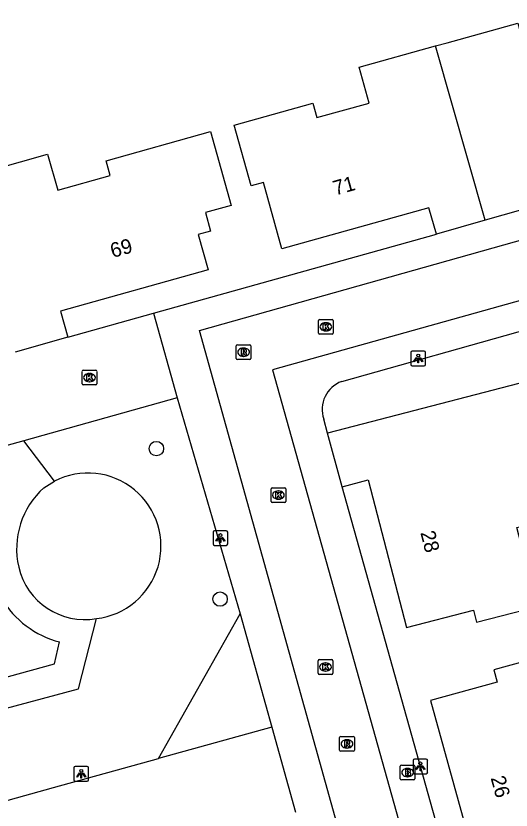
# Model space of a CAD drawing. Extents: x 159628 to 160723, y 388176 to 389416.
# Drawn here: x 159841.5 to 159875.2, y 388423.4 to 388477.4 of the extents above; entities that cross this region are included whole.
import ezdxf

# ---------------------------------------------------------------- set-up
doc = ezdxf.new("R2010")
doc.units = 0
for name, color, linetype in [('IMGEO_Boom', 7, 'Continuous'), ('IMGEO_Brandkraan', 7, 'Continuous'), ('IMGEO_Groenvoorziening', 7, 'Continuous'), ('IMGEO_Kolk', 7, 'Continuous'), ('IMGEO_Lichtpunt', 7, 'Continuous'), ('IMGEO_Pand', 7, 'Continuous'), ('IMGEO_Pand_nummerreeks', 7, 'Continuous'), ('IMGEO_Rijbaan_lokaal_open', 7, 'Continuous'), ('IMGEO_Rioolput', 7, 'Continuous'), ('IMGEO_Voetpad_open', 7, 'Continuous')]:
    doc.layers.add(name, color=color, linetype=linetype)

msp = doc.modelspace()

# ---------------------------------------------------------------- linework, layer by layer
at = {"layer": 'IMGEO_Boom'}
for centre in [(159851.082, 388447.985), (159855.414, 388437.748)]:
    msp.add_circle(centre, 0.489, dxfattribs=at)
at = {"layer": 'IMGEO_Brandkraan'}
for p, q in [((159867.661, 388425.52), (159867.661, 388426.372)), ((159867.736, 388426.446), (159868.588, 388426.446)), ((159868.149, 388426.226), (159868.174, 388426.226)), ((159868.662, 388426.372), (159868.662, 388425.52)), ((159868.172, 388425.666), (159868.147, 388425.666)), ((159868.588, 388425.446), (159867.736, 388425.446))]:
    msp.add_line(p, q, dxfattribs=at)
for points in [[(159867.661, 388425.52), (159867.661, 388426.372)], [(159867.736, 388426.446), (159868.588, 388426.446)], [(159868.009, 388426.146), (159868.009, 388425.746), (159868.222, 388425.746)], [(159868.24, 388426.146), (159868.009, 388426.146)], [(159868.188, 388426.065), (159868.134, 388426.065), (159868.134, 388425.989)], [(159868.662, 388426.372), (159868.662, 388425.52)], [(159868.134, 388425.989), (159868.187, 388425.989)], [(159868.196, 388425.913), (159868.134, 388425.913), (159868.134, 388425.832)], [(159868.134, 388425.832), (159868.196, 388425.832)], [(159868.588, 388425.446), (159867.736, 388425.446)]]:
    msp.add_lwpolyline(points, dxfattribs=at)
for centre, radius, start, end in [((159867.738, 388426.37), 0.0765, 91.552, 178.448), ((159867.738, 388426.37), 0.0765, 91.552, 178.448), ((159868.189, 388426.027), 0.0379, 267.8285, 90.9355), ((159868.244, 388426.001), 0.145, 59.4692, 91.5367), ((159868.269, 388426.048), 0.0922, 285.5137, 58.1501), ((159868.586, 388426.37), 0.0765, 1.552, 88.448), ((159868.586, 388426.37), 0.0765, 1.552, 88.448), ((159867.738, 388425.522), 0.0765, 181.552, 268.448), ((159867.738, 388425.522), 0.0765, 181.552, 268.448), ((159868.197, 388425.872), 0.0404, 269.8759, 90.5077), ((159868.228, 388425.997), 0.251, 268.6676, 293.5347), ((159868.274, 388425.856), 0.105, 301.3115, 78.989), ((159868.586, 388425.522), 0.0765, 271.552, 358.448), ((159868.586, 388425.522), 0.0765, 271.552, 358.448)]:
    msp.add_arc(centre, radius, start, end, dxfattribs=at)
for centre, major_axis, ratio, start_param, end_param in [((159868.148, 388425.946), (-0.387, 0.002), 0.722429, 4.712389, 7.853982), ((159868.173, 388425.946), (-0.39, 0.002), 0.717154, 1.570796, 4.712389)]:
    msp.add_ellipse(centre, major_axis=major_axis, ratio=ratio, start_param=start_param, end_param=end_param, dxfattribs=at)
at = {"layer": 'IMGEO_Groenvoorziening'}
msp.add_lwpolyline([(159851.216, 388426.903), (159856.782, 388436.748)], dxfattribs=at)
msp.add_arc((159846.424, 388441.355), 4.969, 276.7287, 117.2872, dxfattribs=at)
at = {"layer": 'IMGEO_Kolk'}
for p, q in [((159862.102, 388455.847), (159862.102, 388456.699)), ((159862.177, 388456.773), (159863.029, 388456.773)), ((159862.59, 388456.553), (159862.615, 388456.553)), ((159863.103, 388456.699), (159863.103, 388455.847)), ((159863.029, 388455.773), (159862.177, 388455.773)), ((159862.613, 388455.993), (159862.588, 388455.993)), ((159846.031, 388452.39), (159846.031, 388453.242)), ((159846.106, 388453.316), (159846.958, 388453.316)), ((159846.519, 388453.096), (159846.544, 388453.096)), ((159847.032, 388453.242), (159847.032, 388452.39)), ((159846.542, 388452.536), (159846.517, 388452.536)), ((159846.958, 388452.316), (159846.106, 388452.316)), ((159858.877, 388444.398), (159858.877, 388445.25)), ((159858.952, 388445.324), (159859.804, 388445.324)), ((159859.365, 388445.104), (159859.39, 388445.104)), ((159859.878, 388445.25), (159859.878, 388444.398)), ((159859.388, 388444.544), (159859.363, 388444.544)), ((159859.804, 388444.324), (159858.952, 388444.324)), ((159862.154, 388433.629), (159863.006, 388433.629)), ((159862.079, 388432.703), (159862.079, 388433.555)), ((159862.567, 388433.409), (159862.592, 388433.409)), ((159863.08, 388433.555), (159863.08, 388432.703)), ((159863.006, 388432.629), (159862.154, 388432.629)), ((159862.59, 388432.849), (159862.565, 388432.849))]:
    msp.add_line(p, q, dxfattribs=at)
for points in [[(159862.102, 388455.847), (159862.102, 388456.699)], [(159862.177, 388456.773), (159863.029, 388456.773)], [(159862.423, 388456.473), (159862.546, 388456.473), (159862.546, 388456.322), (159862.676, 388456.473), (159862.84, 388456.473), (159862.694, 388456.322), (159862.847, 388456.073), (159862.695, 388456.073), (159862.61, 388456.237), (159862.546, 388456.17), (159862.546, 388456.073), (159862.423, 388456.073), (159862.423, 388456.473)], [(159863.103, 388456.699), (159863.103, 388455.847)], [(159863.029, 388455.773), (159862.177, 388455.773)], [(159846.031, 388452.39), (159846.031, 388453.242)], [(159846.106, 388453.316), (159846.958, 388453.316)], [(159846.352, 388453.016), (159846.475, 388453.016), (159846.475, 388452.865), (159846.605, 388453.016), (159846.769, 388453.016), (159846.623, 388452.865), (159846.776, 388452.616), (159846.624, 388452.616), (159846.539, 388452.78), (159846.475, 388452.713), (159846.475, 388452.616), (159846.352, 388452.616), (159846.352, 388453.016)], [(159847.032, 388453.242), (159847.032, 388452.39)], [(159846.958, 388452.316), (159846.106, 388452.316)], [(159858.877, 388444.398), (159858.877, 388445.25)], [(159858.952, 388445.324), (159859.804, 388445.324)], [(159859.198, 388445.024), (159859.321, 388445.024), (159859.321, 388444.873), (159859.451, 388445.024), (159859.615, 388445.024), (159859.469, 388444.873), (159859.622, 388444.624), (159859.47, 388444.624), (159859.385, 388444.788), (159859.321, 388444.721), (159859.321, 388444.624), (159859.198, 388444.624), (159859.198, 388445.024)], [(159859.878, 388445.25), (159859.878, 388444.398)], [(159859.804, 388444.324), (159858.952, 388444.324)], [(159862.154, 388433.629), (159863.006, 388433.629)], [(159862.079, 388432.703), (159862.079, 388433.555)], [(159862.4, 388433.329), (159862.523, 388433.329), (159862.523, 388433.178), (159862.653, 388433.329), (159862.817, 388433.329), (159862.671, 388433.178), (159862.824, 388432.929), (159862.672, 388432.929), (159862.587, 388433.093), (159862.523, 388433.026), (159862.523, 388432.929), (159862.4, 388432.929), (159862.4, 388433.329)], [(159863.08, 388433.555), (159863.08, 388432.703)], [(159863.006, 388432.629), (159862.154, 388432.629)]]:
    msp.add_lwpolyline(points, dxfattribs=at)
for centre, start, end in [((159862.179, 388456.697), 91.552, 178.448), ((159862.179, 388456.697), 91.552, 178.448), ((159863.027, 388456.697), 1.552, 88.448), ((159863.027, 388456.697), 1.552, 88.448), ((159862.179, 388455.849), 181.552, 268.448), ((159862.179, 388455.849), 181.552, 268.448), ((159863.027, 388455.849), 271.552, 358.448), ((159863.027, 388455.849), 271.552, 358.448), ((159846.108, 388453.24), 91.552, 178.448), ((159846.108, 388453.24), 91.552, 178.448), ((159846.956, 388453.24), 1.552, 88.448), ((159846.956, 388453.24), 1.552, 88.448), ((159846.108, 388452.392), 181.552, 268.448), ((159846.108, 388452.392), 181.552, 268.448), ((159846.956, 388452.392), 271.552, 358.448), ((159846.956, 388452.392), 271.552, 358.448), ((159858.954, 388445.248), 91.552, 178.448), ((159858.954, 388445.248), 91.552, 178.448), ((159859.802, 388445.248), 1.552, 88.448), ((159859.802, 388445.248), 1.552, 88.448), ((159858.954, 388444.4), 181.552, 268.448), ((159858.954, 388444.4), 181.552, 268.448), ((159859.802, 388444.4), 271.552, 358.448), ((159859.802, 388444.4), 271.552, 358.448), ((159862.156, 388433.553), 91.552, 178.448), ((159862.156, 388433.553), 91.552, 178.448), ((159863.004, 388433.553), 1.552, 88.448), ((159863.004, 388433.553), 1.552, 88.448), ((159862.156, 388432.705), 181.552, 268.448), ((159862.156, 388432.705), 181.552, 268.448), ((159863.004, 388432.705), 271.552, 358.448), ((159863.004, 388432.705), 271.552, 358.448)]:
    msp.add_arc(centre, 0.0765, start, end, dxfattribs=at)
for centre, major_axis, ratio, start_param, end_param in [((159862.589, 388456.273), (-0.387, 0.002), 0.722429, 4.712389, 7.853982), ((159862.614, 388456.273), (-0.39, 0.002), 0.717154, 1.570796, 4.712389), ((159846.518, 388452.816), (-0.387, 0.002), 0.722429, 4.712389, 7.853982), ((159846.543, 388452.816), (-0.39, 0.002), 0.717154, 1.570796, 4.712389), ((159859.364, 388444.824), (-0.387, 0.002), 0.722429, 4.712389, 7.853982), ((159859.389, 388444.824), (-0.39, 0.002), 0.717154, 1.570796, 4.712389), ((159862.566, 388433.129), (-0.387, 0.002), 0.722429, 4.712389, 7.853982), ((159862.591, 388433.129), (-0.39, 0.002), 0.717154, 1.570796, 4.712389)]:
    msp.add_ellipse(centre, major_axis=major_axis, ratio=ratio, start_param=start_param, end_param=end_param, dxfattribs=at)
at = {"layer": 'IMGEO_Lichtpunt'}
for p, q in [((159868.386, 388454.515), (159868.386, 388453.708)), ((159868.386, 388454.515), (159868.386, 388453.708)), ((159869.288, 388454.61), (159868.48, 388454.61)), ((159869.288, 388454.61), (159868.48, 388454.61)), ((159869.382, 388453.708), (159869.382, 388454.515)), ((159869.382, 388453.708), (159869.382, 388454.515)), ((159868.48, 388453.614), (159869.288, 388453.614)), ((159868.48, 388453.614), (159869.288, 388453.614)), ((159854.934, 388442.304), (159854.934, 388441.497)), ((159854.934, 388442.304), (159854.934, 388441.497)), ((159855.836, 388442.399), (159855.028, 388442.399)), ((159855.836, 388442.399), (159855.028, 388442.399)), ((159855.93, 388441.497), (159855.93, 388442.304)), ((159855.93, 388441.497), (159855.93, 388442.304)), ((159855.028, 388441.403), (159855.836, 388441.403)), ((159855.028, 388441.403), (159855.836, 388441.403)), ((159868.529, 388426.77), (159868.529, 388425.963)), ((159868.529, 388426.77), (159868.529, 388425.963)), ((159869.431, 388426.865), (159868.623, 388426.865)), ((159869.431, 388426.865), (159868.623, 388426.865)), ((159869.525, 388425.963), (159869.525, 388426.77)), ((159869.525, 388425.963), (159869.525, 388426.77)), ((159845.474, 388426.263), (159845.474, 388425.456)), ((159845.474, 388426.263), (159845.474, 388425.456)), ((159846.376, 388426.358), (159845.568, 388426.358)), ((159846.376, 388426.358), (159845.568, 388426.358)), ((159846.47, 388425.456), (159846.47, 388426.263)), ((159846.47, 388425.456), (159846.47, 388426.263)), ((159868.623, 388425.869), (159869.431, 388425.869)), ((159868.623, 388425.869), (159869.431, 388425.869)), ((159845.568, 388425.362), (159846.376, 388425.362)), ((159845.568, 388425.362), (159846.376, 388425.362))]:
    msp.add_line(p, q, dxfattribs=at)
for points in [[(159868.76, 388454.179), (159868.799, 388454.151), (159868.611, 388453.889), (159868.573, 388453.916), (159868.76, 388454.179)], [(159868.862, 388454.131), (159868.909, 388454.131), (159868.909, 388453.809), (159868.862, 388453.809), (159868.862, 388454.131)], [(159868.972, 388454.151), (159869.01, 388454.178), (159869.197, 388453.916), (159869.158, 388453.888), (159868.972, 388454.151)], [(159855.308, 388441.968), (159855.347, 388441.94), (159855.159, 388441.678), (159855.121, 388441.705), (159855.308, 388441.968)], [(159855.41, 388441.92), (159855.457, 388441.92), (159855.457, 388441.598), (159855.41, 388441.598), (159855.41, 388441.92)], [(159855.52, 388441.94), (159855.558, 388441.967), (159855.745, 388441.705), (159855.706, 388441.677), (159855.52, 388441.94)], [(159868.903, 388426.434), (159868.942, 388426.406), (159868.754, 388426.144), (159868.716, 388426.171), (159868.903, 388426.434)], [(159869.005, 388426.386), (159869.052, 388426.386), (159869.052, 388426.064), (159869.005, 388426.064), (159869.005, 388426.386)], [(159869.115, 388426.406), (159869.153, 388426.433), (159869.34, 388426.171), (159869.301, 388426.143), (159869.115, 388426.406)], [(159845.848, 388425.927), (159845.887, 388425.899), (159845.699, 388425.637), (159845.661, 388425.664), (159845.848, 388425.927)], [(159845.95, 388425.879), (159845.997, 388425.879), (159845.997, 388425.557), (159845.95, 388425.557), (159845.95, 388425.879)], [(159846.06, 388425.899), (159846.098, 388425.926), (159846.285, 388425.664), (159846.246, 388425.636), (159846.06, 388425.899)]]:
    msp.add_lwpolyline(points, dxfattribs=at)
for centre in [(159868.885, 388454.313), (159855.433, 388442.102), (159869.028, 388426.568), (159845.973, 388426.061)]:
    msp.add_circle(centre, 0.0994, dxfattribs=at)
for centre, start, end in [((159868.48, 388454.515), 90, 180), ((159868.48, 388454.515), 90, 180), ((159869.288, 388454.515), 0, 90), ((159869.288, 388454.515), 0, 90), ((159868.48, 388453.708), 180, 270), ((159868.48, 388453.708), 180, 270), ((159869.288, 388453.708), 270, 0), ((159869.288, 388453.708), 270, 360), ((159855.028, 388442.304), 90, 180), ((159855.028, 388442.304), 90, 180), ((159855.836, 388442.304), 0, 90), ((159855.836, 388442.304), 0, 90), ((159855.028, 388441.497), 180, 270), ((159855.028, 388441.497), 180, 270), ((159855.836, 388441.497), 270, 0), ((159855.836, 388441.497), 270, 360), ((159868.623, 388426.77), 90, 180), ((159868.623, 388426.77), 90, 180), ((159869.431, 388426.77), 0, 90), ((159869.431, 388426.77), 0, 90), ((159845.568, 388426.263), 90, 180), ((159845.568, 388426.263), 90, 180), ((159846.376, 388426.263), 0, 90), ((159846.376, 388426.263), 0, 90), ((159845.568, 388425.456), 180, 270), ((159845.568, 388425.456), 180, 270), ((159846.376, 388425.456), 270, 0), ((159846.376, 388425.456), 270, 360), ((159868.623, 388425.963), 180, 270), ((159868.623, 388425.963), 180, 270), ((159869.431, 388425.963), 270, 0), ((159869.431, 388425.963), 270, 360)]:
    msp.add_arc(centre, 0.0946, start, end, dxfattribs=at)
at = {"layer": 'IMGEO_Pand'}
for points in [[(159870.052, 388475.377), (159870.846, 388475.598), (159875.663, 388476.937), (159876.343, 388474.49), (159879.933, 388475.489), (159879.657, 388476.48), (159884.99, 388477.962), (159886.138, 388473.831), (159885.3, 388473.598), (159886.556, 388469.073), (159876.552, 388466.292), (159877.039, 388464.539)], [(159870.121, 388462.581), (159869.615, 388464.359), (159859.613, 388461.567), (159858.355, 388466.092), (159857.517, 388465.859), (159856.365, 388469.998), (159861.708, 388471.483), (159861.98, 388470.501), (159865.552, 388471.493), (159864.871, 388473.937), (159870.052, 388475.377)], [(159873.439, 388463.52), (159870.052, 388475.377)], [(159838.145, 388466.461), (159843.685, 388468.012), (159844.37, 388465.564), (159847.946, 388466.564), (159847.664, 388467.566), (159854.756, 388469.551), (159856.163, 388464.528), (159854.41, 388464.037), (159854.76, 388462.785), (159853.92, 388462.55), (159854.591, 388460.15), (159844.567, 388457.342), (159845.063, 388455.568)], [(159877.039, 388464.539), (159873.439, 388463.52)], [(159873.439, 388463.52), (159870.121, 388462.581)], [(159845.063, 388455.568), (159841.477, 388454.552)], [(159863.708, 388445.396), (159865.486, 388445.857), (159868.091, 388435.822), (159872.633, 388437.002), (159872.849, 388436.17), (159876.985, 388437.244), (159875.591, 388442.607), (159877.74, 388443.164), (159876.811, 388446.741), (159881.283, 388447.902), (159881.094, 388448.63), (159879.836, 388453.469), (159862.717, 388449.025)], [(159863.708, 388445.396), (159862.717, 388449.025)], [(159888.346, 388421.079), (159888.789, 388421.203), (159888.72, 388421.453), (159887.191, 388426.984), (159879.613, 388424.89), (159878.629, 388428.453), (159879.627, 388428.728), (159878.151, 388434.067), (159874.021, 388432.927), (159874.252, 388432.09), (159869.728, 388430.84), (159872.486, 388420.852), (159870.719, 388420.363)]]:
    msp.add_lwpolyline(points, dxfattribs=at)
at = {"layer": 'IMGEO_Rijbaan_lokaal_open'}
for points in [[(159867.243, 388408.503), (159854.007, 388456.02), (159889.278, 388465.962)], [(159889.278, 388465.962), (159890.351, 388462.109), (159858.976, 388453.345), (159871.183, 388409.697)], [(159845.063, 388455.568), (159850.882, 388457.196)], [(159850.882, 388457.196), (159852.499, 388451.444)], [(159852.499, 388451.444), (159842.058, 388448.523)], [(159842.058, 388448.523), (159840.008, 388447.95)], [(159858.925, 388429.04), (159851.216, 388426.903)], [(159858.925, 388429.04), (159860.545, 388423.261)], [(159839.027, 388423.524), (159844.081, 388424.925), (159851.216, 388426.903)]]:
    msp.add_lwpolyline(points, dxfattribs=at)
at = {"layer": 'IMGEO_Rioolput'}
for p, q in [((159856.511, 388454.116), (159856.511, 388454.968)), ((159856.586, 388455.042), (159857.438, 388455.042)), ((159856.999, 388454.822), (159857.024, 388454.822)), ((159857.512, 388454.968), (159857.512, 388454.116)), ((159857.022, 388454.262), (159856.997, 388454.262)), ((159857.438, 388454.042), (159856.586, 388454.042)), ((159863.539, 388427.47), (159863.539, 388428.322)), ((159863.614, 388428.396), (159864.466, 388428.396)), ((159864.027, 388428.176), (159864.052, 388428.176)), ((159864.54, 388428.322), (159864.54, 388427.47)), ((159864.05, 388427.616), (159864.025, 388427.616)), ((159864.466, 388427.396), (159863.614, 388427.396))]:
    msp.add_line(p, q, dxfattribs=at)
for points in [[(159856.511, 388454.116), (159856.511, 388454.968)], [(159856.586, 388455.042), (159857.438, 388455.042)], [(159857.1, 388454.74), (159856.848, 388454.742), (159856.848, 388454.342)], [(159857.026, 388454.661), (159856.972, 388454.661), (159856.972, 388454.58)], [(159857.512, 388454.968), (159857.512, 388454.116)], [(159856.848, 388454.342), (159856.972, 388454.342), (159856.972, 388454.504), (159856.983, 388454.504)], [(159856.972, 388454.58), (159857.024, 388454.58)], [(159857.03, 388454.475), (159857.101, 388454.342), (159857.241, 388454.342), (159857.176, 388454.468)], [(159857.438, 388454.042), (159856.586, 388454.042)], [(159863.539, 388427.47), (159863.539, 388428.322)], [(159863.614, 388428.396), (159864.466, 388428.396)], [(159864.54, 388428.322), (159864.54, 388427.47)], [(159864.128, 388428.094), (159863.876, 388428.096), (159863.876, 388427.696)], [(159863.876, 388427.696), (159864, 388427.696), (159864, 388427.858), (159864.011, 388427.858)], [(159864.054, 388428.015), (159864, 388428.015), (159864, 388427.934)], [(159864, 388427.934), (159864.052, 388427.934)], [(159864.058, 388427.829), (159864.129, 388427.696), (159864.269, 388427.696), (159864.204, 388427.822)], [(159864.466, 388427.396), (159863.614, 388427.396)]]:
    msp.add_lwpolyline(points, dxfattribs=at)
for centre, radius, start, end in [((159856.588, 388454.966), 0.0765, 91.552, 178.448), ((159856.588, 388454.966), 0.0765, 91.552, 178.448), ((159857.032, 388454.565), 0.0964, 77.0061, 93.1865), ((159857.046, 388454.622), 0.0378, 276.6634, 79.6772), ((159857.099, 388454.63), 0.109, 350.3612, 89.416), ((159857.436, 388454.966), 0.0765, 1.552, 88.448), ((159857.436, 388454.966), 0.0765, 1.552, 88.448), ((159856.588, 388454.118), 0.0765, 181.552, 268.448), ((159856.588, 388454.118), 0.0765, 181.552, 268.448), ((159856.982, 388454.451), 0.0533, 26.0293, 88.6989), ((159857.008, 388454.769), 0.19, 274.7715, 282.9687), ((159857.097, 388454.63), 0.112, 277.5842, 350.9817), ((159857.081, 388454.415), 0.108, 29.5134, 73.7905), ((159857.436, 388454.118), 0.0765, 271.552, 358.448), ((159857.436, 388454.118), 0.0765, 271.552, 358.448), ((159863.616, 388428.32), 0.0765, 91.552, 178.448), ((159863.616, 388428.32), 0.0765, 91.552, 178.448), ((159864.464, 388428.32), 0.0765, 1.552, 88.448), ((159864.464, 388428.32), 0.0765, 1.552, 88.448), ((159864.01, 388427.805), 0.0533, 26.0293, 88.6989), ((159864.036, 388428.123), 0.19, 274.7715, 282.9687), ((159864.06, 388427.919), 0.0964, 77.0061, 93.1865), ((159864.074, 388427.976), 0.0378, 276.6634, 79.6772), ((159864.127, 388427.984), 0.109, 350.3612, 89.416), ((159864.125, 388427.984), 0.112, 277.5842, 350.9817), ((159864.109, 388427.769), 0.108, 29.5134, 73.7905), ((159863.616, 388427.472), 0.0765, 181.552, 268.448), ((159863.616, 388427.472), 0.0765, 181.552, 268.448), ((159864.464, 388427.472), 0.0765, 271.552, 358.448), ((159864.464, 388427.472), 0.0765, 271.552, 358.448)]:
    msp.add_arc(centre, radius, start, end, dxfattribs=at)
for centre, major_axis, ratio, start_param, end_param in [((159856.998, 388454.542), (-0.387, 0.002), 0.722429, 4.712389, 7.853982), ((159857.023, 388454.542), (-0.39, 0.002), 0.717154, 1.570796, 4.712389), ((159864.026, 388427.896), (-0.387, 0.002), 0.722429, 4.712389, 7.853982), ((159864.051, 388427.896), (-0.39, 0.002), 0.717154, 1.570796, 4.712389)]:
    msp.add_ellipse(centre, major_axis=major_axis, ratio=ratio, start_param=start_param, end_param=end_param, dxfattribs=at)
at = {"layer": 'IMGEO_Voetpad_open'}
for points in [[(159850.882, 388457.196), (159870.121, 388462.581)], [(159863.681, 388452.556), (159876.398, 388456.13), (159881.289, 388457.505), (159890.882, 388460.201), (159894.206, 388461.135)], [(159852.499, 388451.444), (159856.782, 388436.748)], [(159862.717, 388449.025), (159862.457, 388449.987)], [(159844.146, 388445.771), (159842.058, 388448.523)], [(159843.43, 388445.32), (159844.146, 388445.771)], [(159870.719, 388420.363), (159863.708, 388445.396)], [(159839.947, 388430.073), (159845.791, 388431.645), (159847.006, 388436.421)], [(159856.782, 388436.748), (159858.925, 388429.04)], [(159839.443, 388432.058), (159844.144, 388433.339), (159844.5, 388434.83)]]:
    msp.add_lwpolyline(points, dxfattribs=at)
for centre, radius, start, end in [((159864.399, 388450.638), 2.048, 110.5157, 198.5333), ((159847.157, 388441.17), 5.578, 131.9241, 192.8713), ((159846.22, 388440.976), 4.622, 193.1132, 279.7872), ((159846.111, 388441.066), 6.441, 210.4092, 255.517)]:
    msp.add_arc(centre, radius, start, end, dxfattribs=at)

# ---------------------------------------------------------------- texts
at = {"layer": 'IMGEO_Pand_nummerreeks'}
for s, rotation, p in [('71', 15.5968, (159863.249, 388465.198)), ('69', 15.649, (159848.104, 388460.95)), ('28', 284.5523, (159869.021, 388442.269)), ('26', 285.4639, (159873.798, 388425.581))]:
    msp.add_text(s, height=1, rotation=rotation, dxfattribs=at).set_placement(p)

doc.saveas('drawing.dxf')
